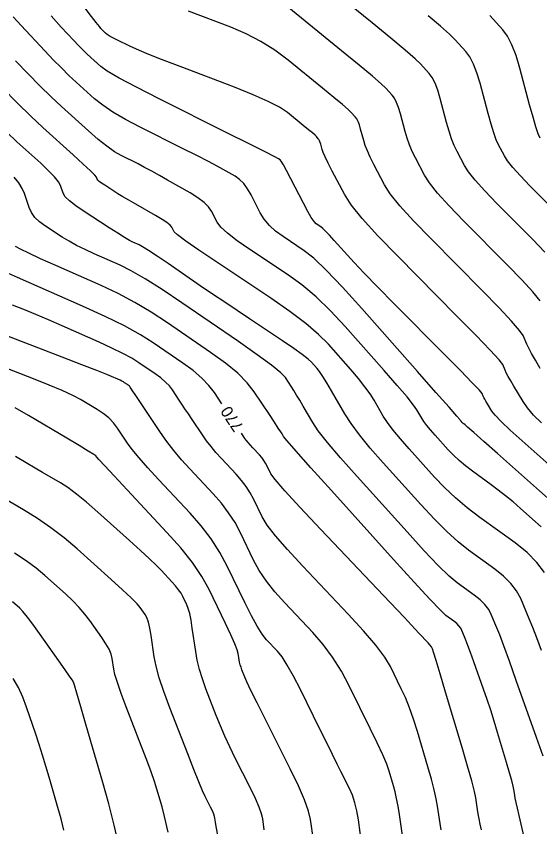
# Model space of a CAD drawing. Extents: x 2082232 to 2083549, y 592624 to 593832.
# Drawn here: x 2082542.01 to 2082573.13, y 593181.56 to 593229.8 of the extents above; entities that cross this region are included whole.
import ezdxf

# ---------------------------------------------------------------- set-up
doc = ezdxf.new("R2010")
doc.units = 0
doc.layers.add('DT_X_Contour_Major', color=7, linetype='Continuous')
doc.layers.add('DT_X_Contour_Minor', color=7, linetype='Continuous')

msp = doc.modelspace()

# ---------------------------------------------------------------- linework, layer by layer
at = {"layer": 'DT_X_Contour_Major'}
for points in [[(2082573.155, 593212.861), (2082572.722, 593213.391), (2082572.073, 593214.101), (2082571.208, 593214.993), (2082568.614, 593217.611), (2082567.738, 593218.518), (2082567.056, 593219.276), (2082566.566, 593219.884), (2082566.271, 593220.343), (2082565.74, 593221.366), (2082565.552, 593221.752), (2082565.388, 593222.141), (2082565.247, 593222.534), (2082565.129, 593222.93), (2082564.846, 593223.992), (2082564.735, 593224.36), (2082564.616, 593224.667), (2082564.488, 593224.914), (2082564.351, 593225.1), (2082563.976, 593225.516), (2082563.706, 593225.772), (2082563.177, 593226.229), (2082562.391, 593226.886), (2082561.346, 593227.744), (2082558.215, 593230.298)], [(2082573.207, 593199.423), (2082571.993, 593200.501), (2082571.542, 593200.894), (2082571.099, 593201.261), (2082570.666, 593201.603), (2082570.241, 593201.92), (2082569.121, 593202.734), (2082568.716, 593203.041), (2082568.343, 593203.354), (2082568.002, 593203.673), (2082567.693, 593203.997), (2082566.909, 593204.869), (2082566.639, 593205.178), (2082566.416, 593205.451), (2082566.24, 593205.687), (2082566.111, 593205.888), (2082565.831, 593206.374), (2082565.63, 593206.656), (2082565.238, 593207.14), (2082564.654, 593207.824), (2082563.88, 593208.71), (2082561.56, 593211.338), (2082560.693, 593212.27), (2082559.834, 593213.096), (2082558.982, 593213.816), (2082558.138, 593214.428), (2082555.897, 593215.92), (2082555.145, 593216.441), (2082554.572, 593216.884), (2082554.177, 593217.249), (2082553.96, 593217.537), (2082553.62, 593218.201), (2082553.445, 593218.455), (2082553.176, 593218.72), (2082552.813, 593218.994), (2082552.355, 593219.279), (2082551.008, 593220.051), (2082550.519, 593220.328), (2082550.063, 593220.579), (2082549.64, 593220.805), (2082549.25, 593221.005), (2082548.253, 593221.505), (2082547.851, 593221.737), (2082547.391, 593222.059), (2082546.875, 593222.47), (2082546.302, 593222.971), (2082544.699, 593224.425), (2082544.077, 593225.004), (2082543.415, 593225.651), (2082542.713, 593226.365), (2082541.971, 593227.146)], [(2082554.237, 593206.734), (2082553.793, 593207.408), (2082553.467, 593207.832), (2082553.046, 593208.265), (2082552.528, 593208.707), (2082551.916, 593209.156), (2082550.155, 593210.365), (2082549.396, 593210.841), (2082548.441, 593211.364), (2082547.289, 593211.934), (2082545.942, 593212.549), (2082542.085, 593214.253), (2082540.819, 593214.813)], [(2082569.664, 593181.383), (2082569.588, 593181.721), (2082569.523, 593182.037), (2082569.469, 593182.329), (2082569.426, 593182.6), (2082569.325, 593183.291), (2082569.246, 593183.672), (2082569.084, 593184.298), (2082568.84, 593185.168), (2082568.513, 593186.282), (2082567.531, 593189.579), (2082567.206, 593190.667), (2082566.967, 593191.458), (2082566.814, 593191.952), (2082566.748, 593192.148), (2082566.684, 593192.277), (2082566.489, 593192.504), (2082565.949, 593193.088), (2082565.066, 593194.029), (2082563.84, 593195.326), (2082560.111, 593199.263), (2082558.877, 593200.577), (2082557.971, 593201.565), (2082557.394, 593202.227), (2082557.146, 593202.564), (2082556.922, 593203.028), (2082556.831, 593203.2), (2082556.723, 593203.368), (2082556.599, 593203.531), (2082556.46, 593203.691), (2082556.068, 593204.111), (2082555.926, 593204.268), (2082555.795, 593204.423), (2082555.676, 593204.578), (2082555.568, 593204.731), (2082555.398, 593204.984)], [(2082556.757, 593181.388), (2082556.666, 593182.04), (2082556.594, 593182.338), (2082556.446, 593182.742), (2082556.224, 593183.252), (2082555.926, 593183.869), (2082555.031, 593185.655), (2082554.709, 593186.315), (2082554.413, 593186.957), (2082554.143, 593187.581), (2082553.9, 593188.186), (2082553.287, 593189.776), (2082553.076, 593190.362), (2082552.905, 593190.929), (2082552.772, 593191.475), (2082552.677, 593192.002), (2082552.477, 593193.38), (2082552.401, 593193.855), (2082552.32, 593194.247), (2082552.237, 593194.555), (2082552.15, 593194.781), (2082551.914, 593195.271), (2082551.807, 593195.463), (2082551.663, 593195.672), (2082551.483, 593195.899), (2082551.265, 593196.142), (2082550.637, 593196.814), (2082550.342, 593197.115), (2082549.928, 593197.511), (2082549.396, 593198.004), (2082548.745, 593198.592), (2082546.851, 593200.291), (2082546.18, 593200.877), (2082545.587, 593201.362), (2082545.072, 593201.745), (2082544.635, 593202.027), (2082543.575, 593202.644), (2082543.131, 593202.905), (2082542.593, 593203.226), (2082541.963, 593203.606)]]:
    msp.add_lwpolyline(points, dxfattribs=at)
at = {"layer": 'DT_X_Contour_Minor'}
for points in [[(2082573.437, 593215.754), (2082572.718, 593216.502), (2082570.58, 593218.661), (2082569.858, 593219.409), (2082569.295, 593220.033), (2082568.892, 593220.535), (2082568.648, 593220.913), (2082568.21, 593221.756), (2082568.049, 593222.1), (2082567.892, 593222.5), (2082567.741, 593222.954), (2082567.595, 593223.464), (2082567.212, 593224.898), (2082567.063, 593225.395), (2082566.902, 593225.81), (2082566.729, 593226.143), (2082566.545, 593226.395), (2082566.038, 593226.956), (2082565.716, 593227.267), (2082565.131, 593227.779), (2082564.283, 593228.492), (2082563.172, 593229.405), (2082559.857, 593232.109)], [(2082573.223, 593205.594), (2082572.757, 593206.068), (2082572.395, 593206.491), (2082572.137, 593206.863), (2082571.587, 593207.785), (2082571.4, 593208.103), (2082571.251, 593208.366), (2082571.14, 593208.575), (2082571.067, 593208.729), (2082570.924, 593209.066), (2082570.713, 593209.343), (2082570.187, 593209.92), (2082569.345, 593210.796), (2082568.188, 593211.973), (2082564.683, 593215.512), (2082563.499, 593216.738), (2082562.577, 593217.762), (2082561.916, 593218.583), (2082561.516, 593219.203), (2082560.799, 593220.586), (2082560.559, 593221.055), (2082560.379, 593221.424), (2082560.258, 593221.693), (2082560.197, 593221.862), (2082560.112, 593222.18), (2082560.079, 593222.29), (2082560.043, 593222.382), (2082560.005, 593222.456), (2082559.964, 593222.511), (2082559.852, 593222.636), (2082559.771, 593222.712), (2082559.613, 593222.849), (2082559.377, 593223.046), (2082559.065, 593223.302), (2082558.128, 593224.067), (2082557.668, 593224.376), (2082556.993, 593224.729), (2082556.101, 593225.126), (2082554.992, 593225.567), (2082551.749, 593226.803), (2082550.65, 593227.225), (2082549.786, 593227.567), (2082549.158, 593227.827), (2082548.764, 593228.006), (2082548.028, 593228.376), (2082547.782, 593228.501), (2082547.596, 593228.599), (2082547.472, 593228.67), (2082547.407, 593228.714), (2082547.317, 593228.796), (2082547.282, 593228.829), (2082547.244, 593228.865), (2082547.205, 593228.906), (2082547.163, 593228.95), (2082547.048, 593229.072), (2082546.957, 593229.182), (2082546.768, 593229.42), (2082546.482, 593229.785), (2082546.1, 593230.278)], [(2082573.964, 593200.799), (2082573.11, 593201.564), (2082570.624, 593203.773), (2082569.804, 593204.501), (2082569.21, 593205.027), (2082568.841, 593205.351), (2082568.697, 593205.475), (2082568.614, 593205.535), (2082568.585, 593205.557), (2082568.557, 593205.58), (2082568.532, 593205.604), (2082568.509, 593205.628), (2082568.451, 593205.692), (2082568.431, 593205.715), (2082568.415, 593205.735), (2082568.402, 593205.753), (2082568.392, 593205.767), (2082568.372, 593205.803), (2082568.209, 593205.991), (2082567.738, 593206.527), (2082566.959, 593207.413), (2082565.87, 593208.647), (2082562.555, 593212.402), (2082561.408, 593213.673), (2082560.454, 593214.671), (2082559.693, 593215.395), (2082559.125, 593215.846), (2082557.868, 593216.683), (2082557.43, 593217.007), (2082557.059, 593217.352), (2082556.755, 593217.718), (2082556.518, 593218.105), (2082555.975, 593219.165), (2082555.763, 593219.533), (2082555.534, 593219.839), (2082555.289, 593220.085), (2082555.028, 593220.27), (2082554.308, 593220.682), (2082553.955, 593220.877), (2082553.433, 593221.15), (2082552.744, 593221.503), (2082551.887, 593221.935), (2082549.377, 593223.194), (2082548.502, 593223.653), (2082547.76, 593224.089), (2082547.149, 593224.499), (2082546.671, 593224.885), (2082545.571, 593225.882), (2082545.145, 593226.279), (2082544.692, 593226.722), (2082544.21, 593227.212), (2082543.701, 593227.747), (2082542.307, 593229.237), (2082541.82, 593229.765)], [(2082574.226, 593202.627), (2082572.085, 593204.529), (2082571.37, 593205.174), (2082570.832, 593205.682), (2082570.469, 593206.053), (2082570.282, 593206.287), (2082570.018, 593206.729), (2082569.928, 593206.882), (2082569.857, 593207.008), (2082569.804, 593207.108), (2082569.769, 593207.182), (2082569.701, 593207.343), (2082569.54, 593207.536), (2082569.109, 593207.992), (2082568.409, 593208.712), (2082567.439, 593209.696), (2082564.492, 593212.671), (2082563.488, 593213.689), (2082562.687, 593214.512), (2082562.088, 593215.139), (2082561.692, 593215.57), (2082560.906, 593216.46), (2082560.636, 593216.76), (2082560.413, 593216.994), (2082560.239, 593217.162), (2082560.113, 593217.263), (2082559.84, 593217.445), (2082559.715, 593217.573), (2082559.547, 593217.82), (2082559.333, 593218.187), (2082559.076, 593218.673), (2082558.329, 593220.13), (2082558.08, 593220.61), (2082557.892, 593220.959), (2082557.766, 593221.176), (2082557.701, 593221.261), (2082557.609, 593221.314), (2082557.391, 593221.425), (2082556.803, 593221.721), (2082555.848, 593222.201), (2082554.524, 593222.866), (2082550.502, 593224.882), (2082549.154, 593225.57), (2082548.128, 593226.118), (2082547.423, 593226.528), (2082547.039, 593226.8), (2082546.444, 593227.339), (2082546.214, 593227.554), (2082545.968, 593227.794), (2082545.708, 593228.059), (2082545.432, 593228.349), (2082544.678, 593229.155), (2082544.388, 593229.474), (2082544.086, 593229.825)], [(2082573.156, 593208.84), (2082572.871, 593209.324), (2082572.645, 593209.725), (2082572.476, 593210.042), (2082572.366, 593210.276), (2082572.148, 593210.789), (2082571.934, 593211.102), (2082571.454, 593211.655), (2082570.709, 593212.449), (2082569.698, 593213.483), (2082566.649, 593216.562), (2082565.619, 593217.628), (2082564.816, 593218.519), (2082564.241, 593219.234), (2082563.893, 593219.773), (2082563.269, 593220.976), (2082563.056, 593221.404), (2082562.884, 593221.783), (2082562.753, 593222.113), (2082562.663, 593222.396), (2082562.479, 593223.086), (2082562.407, 593223.325), (2082562.33, 593223.524), (2082562.246, 593223.685), (2082562.158, 593223.806), (2082561.914, 593224.076), (2082561.738, 593224.242), (2082561.395, 593224.539), (2082560.884, 593224.966), (2082560.205, 593225.523), (2082558.171, 593227.183), (2082557.386, 593227.772), (2082556.556, 593228.296), (2082555.681, 593228.753), (2082554.761, 593229.145), (2082552.249, 593230.102)], [(2082574.228, 593218.012), (2082572.546, 593219.711), (2082571.977, 593220.299), (2082571.535, 593220.79), (2082571.217, 593221.185), (2082571.025, 593221.482), (2082570.681, 593222.146), (2082570.545, 593222.449), (2082570.397, 593222.858), (2082570.235, 593223.375), (2082570.061, 593223.999), (2082569.579, 593225.804), (2082569.391, 593226.43), (2082569.188, 593226.953), (2082568.971, 593227.372), (2082568.738, 593227.689), (2082568.1, 593228.396), (2082567.762, 593228.732), (2082567.23, 593229.21), (2082566.503, 593229.83)], [(2082573.151, 593222.536), (2082573.042, 593222.797), (2082572.901, 593223.217), (2082572.73, 593223.795), (2082572.527, 593224.533), (2082571.946, 593226.71), (2082571.719, 593227.465), (2082571.474, 593228.095), (2082571.212, 593228.601), (2082570.932, 593228.983), (2082570.162, 593229.837)], [(2082573.417, 593196.703), (2082572.963, 593197.299), (2082572.377, 593197.884), (2082571.66, 593198.457), (2082569.573, 593199.972), (2082568.818, 593200.547), (2082568.116, 593201.138), (2082567.469, 593201.745), (2082566.876, 593202.367), (2082565.367, 593204.046), (2082564.847, 593204.641), (2082564.417, 593205.167), (2082564.078, 593205.622), (2082563.83, 593206.008), (2082563.29, 593206.944), (2082563.05, 593207.322), (2082562.737, 593207.753), (2082562.35, 593208.236), (2082561.89, 593208.773), (2082560.564, 593210.274), (2082559.978, 593210.868), (2082559.214, 593211.521), (2082558.272, 593212.236), (2082557.151, 593213.011), (2082553.925, 593215.158), (2082552.86, 593215.875), (2082552.085, 593216.416), (2082551.599, 593216.781), (2082551.403, 593216.969), (2082551.266, 593217.237), (2082551.166, 593217.356), (2082550.969, 593217.514), (2082550.675, 593217.709), (2082550.285, 593217.942), (2082549.114, 593218.613), (2082548.704, 593218.85), (2082548.352, 593219.058), (2082548.058, 593219.236), (2082547.821, 593219.386), (2082547.268, 593219.745), (2082547.085, 593219.868), (2082546.949, 593219.969), (2082546.862, 593220.048), (2082546.823, 593220.104), (2082546.783, 593220.224), (2082546.685, 593220.34), (2082546.422, 593220.598), (2082545.994, 593220.998), (2082545.4, 593221.541), (2082543.597, 593223.176), (2082542.88, 593223.846), (2082542.082, 593224.631), (2082541.202, 593225.531)], [(2082573.225, 593192.062), (2082572.953, 593192.799), (2082572.713, 593193.423), (2082572.505, 593193.934), (2082571.995, 593195.148), (2082571.755, 593195.599), (2082571.417, 593196.042), (2082570.982, 593196.476), (2082570.449, 593196.902), (2082568.899, 593198.027), (2082568.285, 593198.513), (2082567.607, 593199.126), (2082566.865, 593199.868), (2082566.06, 593200.736), (2082563.825, 593203.223), (2082563.055, 593204.104), (2082562.418, 593204.882), (2082561.917, 593205.557), (2082561.549, 593206.128), (2082560.749, 593207.515), (2082560.47, 593207.987), (2082560.236, 593208.365), (2082560.046, 593208.648), (2082559.9, 593208.836), (2082559.569, 593209.21), (2082559.368, 593209.395), (2082559.014, 593209.667), (2082558.505, 593210.027), (2082557.843, 593210.476), (2082555.871, 593211.788), (2082555.134, 593212.28), (2082554.402, 593212.773), (2082553.675, 593213.267), (2082552.952, 593213.761), (2082551.032, 593215.079), (2082550.384, 593215.519), (2082549.881, 593215.851), (2082549.523, 593216.076), (2082549.31, 593216.192), (2082548.934, 593216.358), (2082548.741, 593216.458), (2082548.443, 593216.633), (2082548.041, 593216.883), (2082547.533, 593217.209), (2082546.041, 593218.178), (2082545.543, 593218.518), (2082545.171, 593218.811), (2082544.924, 593219.058), (2082544.802, 593219.259), (2082544.643, 593219.732), (2082544.525, 593219.947), (2082544.289, 593220.238), (2082543.936, 593220.605), (2082543.465, 593221.047), (2082542.053, 593222.328), (2082541.466, 593222.88)], [(2082573.334, 593185.762), (2082572.939, 593186.875), (2082571.736, 593190.267), (2082571.325, 593191.417), (2082570.996, 593192.323), (2082570.749, 593192.986), (2082570.583, 593193.405), (2082570.25, 593194.199), (2082570.093, 593194.494), (2082569.872, 593194.784), (2082569.587, 593195.068), (2082569.238, 593195.347), (2082568.224, 593196.083), (2082567.752, 593196.479), (2082567.098, 593197.115), (2082566.262, 593197.99), (2082565.243, 593199.106), (2082562.283, 593202.4), (2082561.285, 593203.528), (2082560.512, 593204.439), (2082559.962, 593205.134), (2082559.636, 593205.612), (2082559.065, 593206.6), (2082558.861, 593206.95), (2082558.677, 593207.258), (2082558.512, 593207.525), (2082558.367, 593207.75), (2082558.007, 593208.296), (2082557.731, 593208.583), (2082557.174, 593209.035), (2082556.336, 593209.652), (2082555.217, 593210.434), (2082551.858, 593212.74), (2082550.684, 593213.528), (2082549.681, 593214.164), (2082548.849, 593214.647), (2082548.187, 593214.978), (2082546.651, 593215.656), (2082546.1, 593215.91), (2082545.599, 593216.16), (2082545.148, 593216.409), (2082544.746, 593216.654), (2082543.742, 593217.306), (2082543.4, 593217.558), (2082543.125, 593217.827), (2082542.919, 593218.112), (2082542.781, 593218.414), (2082542.504, 593219.239), (2082542.365, 593219.554), (2082542.157, 593219.877), (2082541.878, 593220.211)], [(2082572.203, 593180.952), (2082571.905, 593182.231), (2082571.805, 593182.667), (2082571.728, 593183.015), (2082571.675, 593183.275), (2082571.644, 593183.447), (2082571.595, 593183.788), (2082571.553, 593183.985), (2082571.466, 593184.317), (2082571.334, 593184.785), (2082571.157, 593185.39), (2082570.622, 593187.184), (2082570.42, 593187.849), (2082570.214, 593188.498), (2082570.003, 593189.132), (2082569.789, 593189.75), (2082569.212, 593191.376), (2082569.015, 593191.927), (2082568.858, 593192.361), (2082568.74, 593192.678), (2082568.661, 593192.877), (2082568.504, 593193.251), (2082568.43, 593193.39), (2082568.326, 593193.526), (2082568.192, 593193.66), (2082568.027, 593193.792), (2082567.549, 593194.139), (2082567.22, 593194.445), (2082566.589, 593195.103), (2082565.658, 593196.113), (2082564.427, 593197.475), (2082560.741, 593201.577), (2082559.528, 593202.931), (2082558.65, 593203.916), (2082558.11, 593204.532), (2082557.905, 593204.779), (2082557.809, 593204.945), (2082557.736, 593205.064), (2082557.587, 593205.294), (2082557.362, 593205.637), (2082557.062, 593206.092), (2082556.162, 593207.455), (2082555.746, 593207.984), (2082555.175, 593208.551), (2082554.449, 593209.154), (2082553.567, 593209.795), (2082551.006, 593211.552), (2082550.04, 593212.185), (2082549.061, 593212.764), (2082548.069, 593213.29), (2082547.064, 593213.764), (2082544.368, 593214.955), (2082543.459, 593215.362), (2082542.755, 593215.688), (2082542.255, 593215.934), (2082541.959, 593216.099)], [(2082567.263, 593181.384), (2082567.207, 593181.753), (2082567.055, 593182.793), (2082566.976, 593183.232), (2082566.853, 593183.77), (2082566.686, 593184.406), (2082566.475, 593185.14), (2082565.853, 593187.229), (2082565.618, 593187.976), (2082565.381, 593188.651), (2082565.142, 593189.253), (2082564.9, 593189.782), (2082564.253, 593191.096), (2082563.914, 593191.661), (2082563.382, 593192.371), (2082562.658, 593193.224), (2082561.74, 593194.222), (2082559.038, 593197.075), (2082558.128, 593198.06), (2082557.424, 593198.875), (2082556.926, 593199.522), (2082556.633, 593199.999), (2082556.129, 593201.044), (2082555.922, 593201.432), (2082555.68, 593201.81), (2082555.401, 593202.179), (2082555.087, 593202.538), (2082554.202, 593203.485), (2082553.883, 593203.839), (2082553.589, 593204.189), (2082553.32, 593204.538), (2082553.077, 593204.883), (2082552.461, 593205.8), (2082552.24, 593206.13), (2082552.039, 593206.431), (2082551.857, 593206.704), (2082551.696, 593206.948), (2082551.291, 593207.562), (2082551.113, 593207.794), (2082550.882, 593208.03), (2082550.6, 593208.271), (2082550.265, 593208.517), (2082549.303, 593209.177), (2082548.884, 593209.44), (2082548.35, 593209.731), (2082547.699, 593210.051), (2082546.933, 593210.401), (2082544.735, 593211.372), (2082543.934, 593211.722), (2082543.176, 593212.043), (2082542.464, 593212.336), (2082541.796, 593212.6)], [(2082564.988, 593180.906), (2082564.785, 593182.296), (2082564.707, 593182.793), (2082564.622, 593183.242), (2082564.532, 593183.644), (2082564.436, 593183.998), (2082564.174, 593184.88), (2082564.03, 593185.286), (2082563.796, 593185.844), (2082563.47, 593186.554), (2082563.053, 593187.416), (2082561.822, 593189.916), (2082561.339, 593190.819), (2082560.815, 593191.653), (2082560.249, 593192.42), (2082559.641, 593193.117), (2082557.966, 593194.886), (2082557.379, 593195.543), (2082556.876, 593196.186), (2082556.457, 593196.816), (2082556.121, 593197.433), (2082555.336, 593199.06), (2082555.014, 593199.663), (2082554.636, 593200.252), (2082554.203, 593200.826), (2082553.714, 593201.386), (2082552.337, 593202.859), (2082551.84, 593203.409), (2082551.383, 593203.956), (2082550.964, 593204.497), (2082550.585, 593205.035), (2082549.627, 593206.463), (2082549.31, 593206.936), (2082549.076, 593207.285), (2082548.925, 593207.511), (2082548.857, 593207.612), (2082548.788, 593207.716), (2082548.758, 593207.755), (2082548.719, 593207.795), (2082548.671, 593207.836), (2082548.614, 593207.878), (2082548.451, 593207.99), (2082548.38, 593208.035), (2082548.289, 593208.084), (2082548.179, 593208.138), (2082548.049, 593208.198), (2082547.676, 593208.363), (2082547.387, 593208.481), (2082546.801, 593208.712), (2082545.918, 593209.057), (2082544.737, 593209.514), (2082541.191, 593210.885)], [(2082562.559, 593180.477), (2082562.35, 593181.97), (2082562.257, 593182.507), (2082562.137, 593182.999), (2082561.989, 593183.445), (2082561.814, 593183.846), (2082561.309, 593184.854), (2082561.089, 593185.295), (2082560.807, 593185.863), (2082560.464, 593186.556), (2082560.06, 593187.377), (2082558.899, 593189.732), (2082558.488, 593190.537), (2082558.124, 593191.186), (2082557.809, 593191.678), (2082557.542, 593192.013), (2082556.893, 593192.697), (2082556.631, 593193.026), (2082556.329, 593193.497), (2082555.988, 593194.111), (2082555.608, 593194.868), (2082554.543, 593197.076), (2082554.106, 593197.895), (2082553.593, 593198.694), (2082553.005, 593199.473), (2082552.342, 593200.233), (2082550.472, 593202.233), (2082549.83, 593202.931), (2082549.309, 593203.524), (2082548.906, 593204.013), (2082548.624, 593204.398), (2082548.029, 593205.284), (2082547.787, 593205.602), (2082547.506, 593205.894), (2082547.187, 593206.158), (2082546.829, 593206.395), (2082545.825, 593206.99), (2082545.368, 593207.234), (2082544.75, 593207.521), (2082543.972, 593207.851), (2082543.034, 593208.223), (2082540.318, 593209.273)], [(2082559.658, 593180.932), (2082559.508, 593182.005), (2082559.389, 593182.495), (2082559.147, 593183.159), (2082558.781, 593183.998), (2082558.291, 593185.012), (2082556.82, 593187.949), (2082556.329, 593188.933), (2082555.961, 593189.681), (2082555.716, 593190.195), (2082555.593, 593190.473), (2082555.427, 593190.901), (2082555.371, 593191.058), (2082555.325, 593191.211), (2082555.289, 593191.358), (2082555.263, 593191.5), (2082555.209, 593191.871), (2082555.146, 593192.087), (2082554.997, 593192.457), (2082554.762, 593192.982), (2082554.44, 593193.66), (2082553.469, 593195.675), (2082553.039, 593196.454), (2082552.48, 593197.282), (2082551.789, 593198.157), (2082550.969, 593199.081), (2082548.607, 593201.607), (2082547.829, 593202.44), (2082547.269, 593203.042), (2082546.925, 593203.415), (2082546.798, 593203.558), (2082546.748, 593203.632), (2082546.626, 593203.719), (2082546.295, 593203.925), (2082545.757, 593204.25), (2082545.01, 593204.694), (2082542.742, 593206.037), (2082541.941, 593206.5)], [(2082554.018, 593180.969), (2082553.903, 593181.581), (2082553.856, 593181.843), (2082553.824, 593182.075), (2082553.798, 593182.181), (2082553.746, 593182.325), (2082553.667, 593182.506), (2082553.561, 593182.725), (2082553.243, 593183.36), (2082553.088, 593183.697), (2082552.865, 593184.233), (2082552.571, 593184.967), (2082552.208, 593185.9), (2082551.147, 593188.651), (2082550.79, 593189.614), (2082550.515, 593190.438), (2082550.323, 593191.123), (2082550.212, 593191.669), (2082550.028, 593192.941), (2082549.953, 593193.378), (2082549.869, 593193.734), (2082549.776, 593194.009), (2082549.672, 593194.204), (2082549.382, 593194.615), (2082549.192, 593194.834), (2082548.84, 593195.186), (2082548.325, 593195.669), (2082547.648, 593196.283), (2082545.626, 593198.096), (2082544.858, 593198.752), (2082544.071, 593199.359), (2082543.265, 593199.918), (2082542.44, 593200.428), (2082540.213, 593201.723)], [(2082551.033, 593181.246), (2082550.822, 593182.176), (2082550.676, 593182.749), (2082550.37, 593183.798), (2082550.227, 593184.253), (2082550.028, 593184.83), (2082549.773, 593185.528), (2082549.461, 593186.349), (2082548.554, 593188.699), (2082548.252, 593189.5), (2082548.027, 593190.141), (2082547.878, 593190.621), (2082547.805, 593190.941), (2082547.712, 593191.581), (2082547.648, 593191.839), (2082547.525, 593192.132), (2082547.344, 593192.46), (2082547.105, 593192.823), (2082546.388, 593193.839), (2082546.096, 593194.224), (2082545.755, 593194.617), (2082545.368, 593195.017), (2082544.932, 593195.425), (2082543.707, 593196.524), (2082543.201, 593196.945), (2082542.602, 593197.384), (2082541.909, 593197.841)], [(2082548.136, 593180.396), (2082547.836, 593181.666), (2082547.508, 593182.936), (2082547.152, 593184.207), (2082546.164, 593187.598), (2082545.84, 593188.712), (2082545.607, 593189.511), (2082545.465, 593189.994), (2082545.416, 593190.161), (2082545.405, 593190.188), (2082545.402, 593190.197), (2082545.399, 593190.205), (2082545.398, 593190.21), (2082545.397, 593190.214), (2082545.396, 593190.221), (2082545.342, 593190.3), (2082545.181, 593190.529), (2082544.913, 593190.91), (2082544.538, 593191.443), (2082543.394, 593193.064), (2082542.999, 593193.614), (2082542.671, 593194.048), (2082542.41, 593194.366), (2082542.216, 593194.568), (2082541.788, 593194.951)], [(2082544.849, 593181.373), (2082544.676, 593182.042), (2082544.487, 593182.715), (2082543.964, 593184.511), (2082543.767, 593185.176), (2082543.568, 593185.824), (2082543.368, 593186.455), (2082543.166, 593187.068), (2082542.624, 593188.683), (2082542.4, 593189.276), (2082542.135, 593189.845), (2082541.829, 593190.391)]]:
    msp.add_lwpolyline(points, dxfattribs=at)

# ---------------------------------------------------------------- texts
at = {"layer": 'DT_X_Contour_Major'}
msp.add_text('770', height=0.7, rotation=123.5571, dxfattribs=at).set_placement((2082555.559, 593205.372))

doc.saveas('drawing.dxf')
